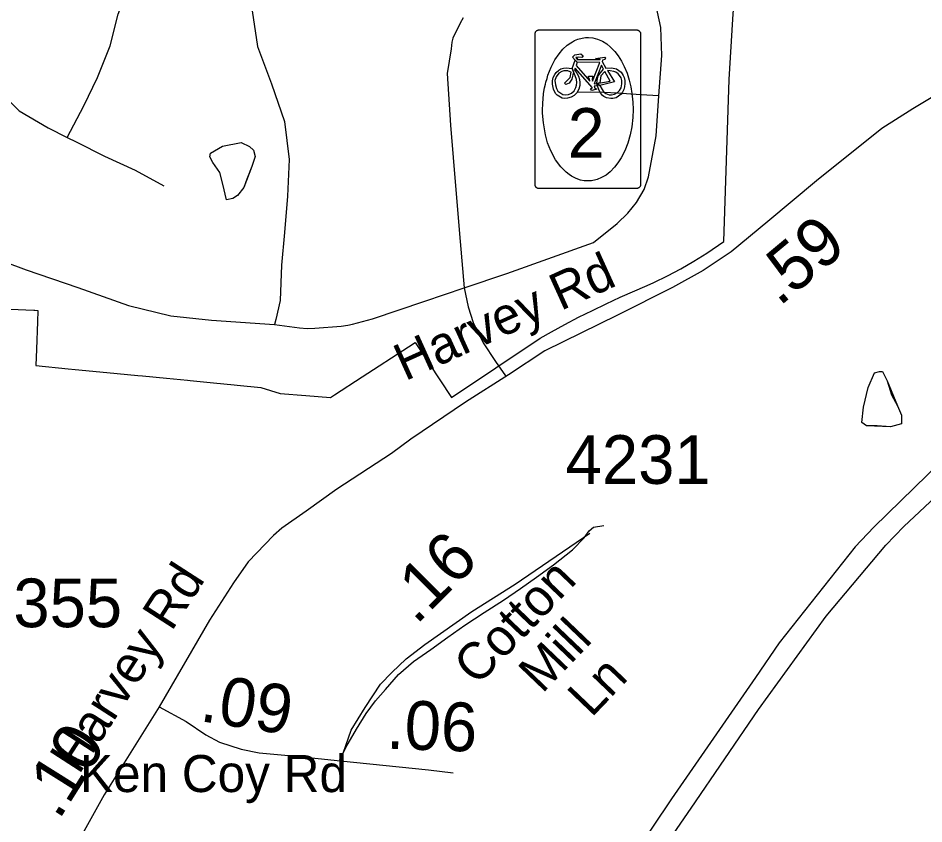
# Model space of a CAD drawing. Extents: x 1662474 to 1856135, y 779280 to 917889.
# Drawn here: x 1722331 to 1724654, y 806900 to 808968 of the extents above; entities that cross this region are included whole.
import ezdxf

# ---------------------------------------------------------------- set-up
doc = ezdxf.new("R2010")
doc.units = 0
for name, color, linetype in [('Exist Boundary Political City Limit New', 7, 'Continuous'), ('Exist Hydrographic Misc Water Feature', 7, 'Continuous'), ('Exist Road Non-System Type 51', 7, 'Continuous'), ('Exist Road Primary Interstate Divided Center Attributed', 7, 'Continuous'), ('Exist Road Primary NC Shield Bike CELL', 7, 'Continuous'), ('Exist Road Primary NC Shield Bike NC Label', 7, 'Continuous'), ('Exist Road Secondary Mileage Hundredths English Label', 7, 'Continuous'), ('Exist Road Secondary Mileage Tenths English Label', 7, 'Continuous'), ('Exist Road Secondary Type 51 Attributed', 7, 'Continuous'), ('Exist Road Secondary Type 51 Label', 7, 'Continuous'), ('Exist Road Secondary Type 51 Number Label', 7, 'Continuous'), ('Map Preparation Boundary City Limit Buffer Line', 7, 'Continuous')]:
    doc.layers.add(name, color=color, linetype=linetype)

msp = doc.modelspace()

# ---------------------------------------------------------------- linework, layer by layer
at = {"layer": 'Exist Boundary Political City Limit New'}
for points in [[(1723803.5, 808217.7), (1723839, 808234.8), (1723874.9, 808251.2), (1723943.6, 808281.1), (1723961.2, 808289.2), (1723996.1, 808306.3), (1724030.2, 808324.6), (1724063.9, 808344.2), (1724096.6, 808364.8), (1724140.5, 808394.7), (1724154.1, 808810), (1724164, 808964.8), (1724169.5, 809050.9)], [(1722310.5, 808220.7), (1722370.9, 808218.1), (1722373.9, 808217.9), (1722381.5, 808217.4), (1722380.4, 808188.4), (1722377.6, 808118.2), (1722376.5, 808075.9), (1722458.9, 808067.9), (1722476.8, 808066.2), (1722558, 808058.3), (1722637.5, 808050.6), (1722649.6, 808049.4), (1722710.9, 808043.5), (1722764.9, 808038.2), (1722772, 808037.6), (1722831.5, 808031.8), (1722885, 808026.6), (1722892.5, 808025.9), (1722953.5, 808019.9), (1723002.9, 808004.6), (1723068.5, 807999.4), (1723132, 807994.3), (1723142.2, 808001), (1723213.2, 808047), (1723331.5, 808123.8), (1723349.1, 808135.2), (1723383.8, 808082.5), (1723441.8, 807994.2), (1723669.9, 808146.3), (1723698.6, 808162.8), (1723733.2, 808181.7), (1723768.2, 808200), (1723803.5, 808217.7)]]:
    msp.add_lwpolyline(points, dxfattribs=at)
at = {"layer": 'Exist Hydrographic Misc Water Feature'}
for points in [[(1722865, 808501.1), (1722855.4, 808541.2), (1722847.8, 808571.2), (1722830, 808597.4), (1722822.2, 808611.5), (1722824.2, 808621.5), (1722854.4, 808639.2), (1722902.6, 808648.8), (1722924.3, 808638.5), (1722934.3, 808628.5), (1722938.2, 808612.4), (1722929.8, 808586.5), (1722917.5, 808554.6), (1722909.3, 808532.7), (1722893.1, 808512.8), (1722881.2, 808504.9), (1722865, 808501.1)], [(1722865, 808501.1), (1722855.4, 808541.2), (1722847.8, 808571.2), (1722830, 808597.4), (1722822.2, 808611.5), (1722824.2, 808621.5), (1722854.4, 808639.2), (1722902.6, 808648.8), (1722924.3, 808638.5), (1722934.3, 808628.5), (1722938.2, 808612.4), (1722929.8, 808586.5), (1722909.3, 808532.7), (1722893.1, 808512.8), (1722881.2, 808504.9), (1722865, 808501.1)], [(1724596.1, 807926.5), (1724568, 807918.8), (1724534, 807921.1), (1724506.1, 807921.4), (1724494.2, 807929.5), (1724498.5, 807969.4), (1724511, 808019.3), (1724527.4, 808057.2), (1724539.5, 808061.1), (1724547.5, 808061), (1724559.2, 808036.9), (1724570.9, 808000.8), (1724586.4, 807972.6), (1724596.3, 807948.5), (1724596.1, 807926.5)], [(1724596.1, 807926.5), (1724568, 807918.8), (1724506.1, 807921.4), (1724494.2, 807929.5), (1724498.5, 807969.4), (1724511, 808019.3), (1724527.4, 808057.2), (1724539.5, 808061.1), (1724547.5, 808061), (1724559.2, 808036.9), (1724586.4, 807972.6), (1724596.3, 807948.5), (1724596.1, 807926.5)]]:
    msp.add_lwpolyline(points, dxfattribs=at)
at = {"layer": 'Exist Road Non-System Type 51'}
for points in [[(1722114.8, 809321.6), (1722152.6, 809229.2), (1722177.2, 809136.5), (1722189.4, 809055.2), (1722198.8, 808919.8), (1722267, 808794.5), (1722333.4, 808729.7), (1722407.4, 808686.4), (1722456.8, 808661.2)], [(1723974.1, 808768.6), (1723981.2, 808871.4), (1723978.6, 808943.8), (1723963.8, 809015.9), (1723944.9, 809054.5), (1723917, 809096), (1723893, 809121.2), (1723866.9, 809142.5), (1723787.1, 809193), (1723757.1, 809207.5), (1723675, 809233.9)], [(1722978, 809138.4), (1722945.4, 809069.9), (1722931, 808986.4), (1722944.9, 808894.5), (1722980.9, 808798.8), (1723014, 808702.2), (1723026, 808605), (1723021.1, 808511.1), (1723013.6, 808417.9), (1723006.1, 808333.7), (1723002.6, 808243.1), (1722991.6, 808194), (1722988.5, 808181.7)], [(1722456.8, 808661.2), (1722498.8, 808742.9), (1722533.9, 808815.5), (1722566.5, 808896.7), (1722587.1, 808978), (1722614.2, 809051.5), (1722671.4, 809120.8)], [(1723471.9, 808968.1), (1723464.1, 808954.8), (1723445.8, 808916), (1723443.2, 808906.4), (1723441.2, 808889.2), (1723431.2, 808825.4), (1723439.2, 808692.6), (1723453.1, 808526.9), (1723464.5, 808394.5), (1723474.9, 808275.2)], [(1723474.9, 808275.2), (1723583.9, 808312.2), (1723806.6, 808391.4), (1723867.4, 808440.2), (1723894.4, 808467.2), (1723916.8, 808494.7), (1723936.1, 808527.7), (1723947.8, 808560.4), (1723967.4, 808665.4), (1723974.1, 808768.6)], [(1723974.1, 808768.6), (1723942.9, 808770), (1723902.2, 808772.4), (1723868.2, 808774.9), (1723833, 808776.9), (1723798.8, 808777.5), (1723764.8, 808777)], [(1722456.8, 808661.2), (1722479.4, 808649.9), (1722552.6, 808613.7), (1722631.2, 808577.8), (1722704.2, 808537.4)], [(1721922.4, 808396.1), (1721973, 808393.5), (1722130.8, 808384.4), (1722242.4, 808362), (1722351.2, 808321.4), (1722483.8, 808276.7), (1722614, 808230.5), (1722722.4, 808203.5), (1722826.6, 808192.4), (1722988.5, 808181.7)], [(1722988.5, 808181.7), (1723052.2, 808172.8), (1723071.8, 808171.1), (1723091.6, 808171.6), (1723158.9, 808177.1), (1723176.6, 808179.5), (1723188.2, 808182.2), (1723239.6, 808195.7), (1723373.8, 808241.1), (1723474.9, 808275.2)], [(1723474.9, 808275.2), (1723485.1, 808226.8), (1723498.1, 808186.7), (1723523.5, 808134.6), (1723554.8, 808086.7), (1723581, 808049.9)], [(1723155.9, 807064.1), (1723171.4, 807095.9), (1723198.2, 807142.9), (1723222.9, 807182.8), (1723247.2, 807215.4), (1723272.8, 807244.4), (1723306.1, 807282.8), (1723345.1, 807316.1), (1723388.8, 807347.4), (1723432.4, 807379.1), (1723476.1, 807410), (1723525.5, 807441.9), (1723575.4, 807474.1), (1723619.5, 807504), (1723660.1, 807532.6), (1723703.8, 807564.4), (1723752.8, 807602.9), (1723782.4, 807633.4), (1723795.6, 807652), (1723806.1, 807661.2), (1723832.9, 807665.7)]]:
    msp.add_lwpolyline(points, dxfattribs=at)
at = {"layer": 'Exist Road Primary Interstate Divided Center Attributed'}
for points in [[(1726365.1, 808779.6), (1726264.5, 808726.4), (1725840.5, 808515.5), (1725416.8, 808302.1), (1725172.5, 808171.3), (1725039.8, 808092.5), (1724886.6, 807984.8), (1724698.2, 807829.7), (1724525.2, 807661.4), (1724477.5, 807611), (1724282.8, 807364.2), (1724221.9, 807275.6), (1724006.4, 806963.8), (1723815.3, 806678.3), (1723736.7, 806567.4), (1723637.9, 806431.1)], [(1722993.1, 805718.1), (1723114, 805804.2), (1723357.3, 806005.6), (1723437.1, 806093.9), (1723567.2, 806237.6), (1723682.7, 806398.9), (1723837.8, 806622), (1724056.9, 806940.1), (1724229.8, 807193.4), (1724402.9, 807432.8), (1724556.2, 807614.6), (1724602.5, 807663.3), (1724723.8, 807777.1), (1724921.9, 807943.1), (1725053.9, 808038.6), (1725173.8, 808111.1), (1725389.2, 808230.9), (1725912.6, 808500), (1726251.4, 808658.5), (1726395.3, 808732.2)]]:
    msp.add_lwpolyline(points, dxfattribs=at)
at = {"layer": 'Exist Road Primary NC Shield Bike CELL'}
for points in [[(1723666.2, 808937.6), (1723667.1, 808937.6), (1723700.1, 808937.6), (1723883.4, 808937.6), (1723916.5, 808937.6), (1723917.7, 808937.5), (1723918.3, 808937.4), (1723919, 808937.2), (1723919.8, 808937), (1723920.5, 808936.8), (1723921.8, 808936.1), (1723922.4, 808935.7), (1723923, 808935.3), (1723923.8, 808934.7), (1723924.7, 808933.6), (1723925.3, 808932.8), (1723925.6, 808932.4), (1723925.8, 808932), (1723926.1, 808931.5), (1723926.3, 808931.1), (1723926.5, 808930.6), (1723926.7, 808929.9), (1723927, 808929), (1723927.1, 808928.1), (1723927.2, 808927.7), (1723927.2, 808927.3), (1723927.2, 808893.9), (1723927.2, 808574), (1723927.2, 808540.9), (1723927.1, 808539.7), (1723927, 808539.1), (1723926.8, 808538.3), (1723926.6, 808537.6), (1723926.4, 808536.9), (1723925.7, 808535.6), (1723925.3, 808534.9), (1723924.9, 808534.3), (1723924.3, 808533.6), (1723923.8, 808533.2), (1723923.2, 808532.7), (1723922.9, 808532.4), (1723922.4, 808532), (1723922, 808531.8), (1723921.6, 808531.6), (1723921.1, 808531.3), (1723920.2, 808530.9), (1723919.5, 808530.6), (1723918.6, 808530.4), (1723918.1, 808530.3), (1723917.7, 808530.2), (1723917.3, 808530.2), (1723916.9, 808530.2), (1723916.4, 808530.2), (1723883.4, 808530.2), (1723700.1, 808530.2), (1723667.1, 808530.2), (1723666.4, 808530.2), (1723665.9, 808530.3), (1723665.3, 808530.4), (1723664.5, 808530.5), (1723663.8, 808530.7), (1723663.1, 808531), (1723662.3, 808531.3), (1723661.7, 808531.6), (1723661.1, 808532), (1723660.5, 808532.5), (1723660.2, 808532.7), (1723659.8, 808533.1), (1723659.5, 808533.3), (1723659.1, 808533.8), (1723658.7, 808534.2), (1723658.4, 808534.7), (1723658.1, 808535.1), (1723657.8, 808535.6), (1723657.5, 808536.1), (1723657.3, 808536.6), (1723657.1, 808537.1), (1723657, 808537.4), (1723656.9, 808537.7), (1723656.8, 808538), (1723656.7, 808538.2), (1723656.7, 808538.4), (1723656.6, 808538.7), (1723656.5, 808538.9), (1723656.5, 808539.2), (1723656.5, 808539.4), (1723656.4, 808539.6), (1723656.4, 808539.8), (1723656.4, 808540.1), (1723656.3, 808540.7), (1723656.3, 808573.9), (1723656.3, 808893.9), (1723656.3, 808926.9), (1723656.4, 808928.1), (1723656.5, 808928.7), (1723656.7, 808929.4), (1723656.9, 808930.2), (1723657.2, 808930.9), (1723657.8, 808932.2), (1723658.2, 808932.8), (1723658.6, 808933.4), (1723659.3, 808934.2), (1723660.3, 808935.1), (1723661.1, 808935.7), (1723661.5, 808936), (1723661.9, 808936.2), (1723662.4, 808936.5), (1723662.8, 808936.7), (1723663.3, 808936.9), (1723664, 808937.1), (1723665, 808937.4), (1723665.9, 808937.5)], [(1723791.7, 808549.7), (1723787.1, 808549.9), (1723782.7, 808550.2), (1723772.7, 808551.9), (1723761.5, 808556.1), (1723755, 808559.2), (1723749.7, 808562.2), (1723744, 808566.1), (1723736, 808572), (1723722.3, 808585.9), (1723708.8, 808603.9), (1723696.9, 808627.1), (1723688.7, 808647.9), (1723683.4, 808668.3), (1723677.8, 808699.2), (1723675.9, 808723.6), (1723675.8, 808735.5), (1723676, 808744.1), (1723676.3, 808750.3), (1723677, 808759.6), (1723678.4, 808773.9), (1723681, 808788.6), (1723683, 808798), (1723684.4, 808803.2), (1723687.1, 808812.9), (1723689.6, 808821.3), (1723697.5, 808841.8), (1723707.3, 808860.4), (1723718.1, 808876), (1723727.7, 808887.7), (1723739.2, 808898.5), (1723748.1, 808904.5), (1723752.7, 808907.2), (1723757.9, 808910), (1723766.5, 808914), (1723776.9, 808916.6), (1723786.2, 808918.1), (1723793.9, 808918.3), (1723804.8, 808917.2), (1723816.2, 808914.1), (1723829.2, 808908.4), (1723840.4, 808901.5), (1723850.2, 808893.2), (1723860.9, 808882.2), (1723869.6, 808870.8), (1723878.2, 808856.9), (1723885.3, 808843.3), (1723892.4, 808826.1), (1723898, 808808.1), (1723902, 808791), (1723905, 808774.4), (1723906.5, 808759.9), (1723907, 808751.7), (1723908, 808732.8), (1723907.1, 808712.4), (1723904.3, 808688.8), (1723900.1, 808668.1), (1723894.3, 808647.2), (1723886.4, 808627.1), (1723877.3, 808609.5), (1723868.8, 808596.4), (1723859.9, 808584.9), (1723848.7, 808573.2), (1723838.4, 808565), (1723827.1, 808558.4), (1723815.7, 808553.5), (1723808.6, 808551.6), (1723804.4, 808550.9), (1723801, 808550.2), (1723797.1, 808550)], [(1723811.2, 808864.3), (1723835.3, 808867.2), (1723837.1, 808865.4), (1723835.7, 808861.6), (1723829.7, 808859.8), (1723828.2, 808856.6), (1723838.3, 808839.5), (1723852.8, 808840.1), (1723865.6, 808837.3), (1723876.9, 808828.7), (1723882.2, 808820.2), (1723884.8, 808815.5), (1723886.6, 808807.7), (1723887, 808799.6), (1723886, 808791), (1723884.2, 808784.5), (1723880.5, 808777.7), (1723877, 808772.5), (1723870.3, 808767), (1723864.2, 808763.5), (1723855.8, 808761.4), (1723850.5, 808761.1), (1723839.7, 808762.8), (1723832.8, 808766.3), (1723829.5, 808769.2), (1723824.3, 808775.7), (1723820.9, 808781.7), (1723816.3, 808793.9), (1723815.2, 808799.8), (1723822.6, 808794.5), (1723828.4, 808784.7), (1723832.6, 808777.9), (1723837.9, 808774.2), (1723846.1, 808770.8), (1723852.2, 808770.7), (1723860.3, 808772.5), (1723867.8, 808776.8), (1723873.3, 808782.1), (1723877.6, 808789.2), (1723879, 808799.2), (1723878.7, 808807.4), (1723876.9, 808814.1), (1723873.4, 808820.2), (1723869.8, 808824.5), (1723863.8, 808829), (1723858.1, 808830.9), (1723848.8, 808832.7), (1723842.3, 808833.3), (1723859.8, 808803.8), (1723822.6, 808794.5), (1723815.2, 808799.8), (1723849.4, 808806), (1723835.2, 808830.5), (1723825.3, 808819.8), (1723822.5, 808801.3), (1723815.2, 808799.8), (1723815.6, 808807.7), (1723818.7, 808819.5), (1723824.2, 808827.6), (1723831.9, 808836.6), (1723827, 808847.1), (1723808.2, 808799.1), (1723815.4, 808799.9), (1723816.3, 808793.9), (1723807.8, 808793), (1723809.7, 808787.8), (1723814.7, 808785), (1723802.1, 808782.2), (1723799, 808786.1), (1723803.6, 808788.5), (1723758.9, 808839.6), (1723757.2, 808834.7), (1723763.4, 808826.4), (1723767.5, 808818.4), (1723770.3, 808809.9), (1723771.7, 808802.4), (1723770.9, 808794.9), (1723768.8, 808785), (1723763.9, 808776.1), (1723757, 808769.4), (1723749.3, 808764.6), (1723739.7, 808762.2), (1723732.7, 808761.7), (1723725.6, 808762.6), (1723713.2, 808770.1), (1723709.2, 808774.6), (1723703.5, 808785), (1723701.1, 808797.9), (1723700.9, 808807.1), (1723703.3, 808815.3), (1723706.9, 808822.6), (1723711, 808827.9), (1723717.1, 808833.9), (1723722.4, 808837.3), (1723729.3, 808839.3), (1723736.3, 808840), (1723751.6, 808838.3), (1723755.1, 808830.1), (1723750.4, 808811.2), (1723744.3, 808801.2), (1723735.5, 808797), (1723732, 808800.5), (1723746.3, 808815), (1723749.4, 808828.8), (1723746.2, 808830.2), (1723740.2, 808832.1), (1723730.6, 808832.4), (1723725.2, 808830.7), (1723717.8, 808826.4), (1723710.7, 808817.1), (1723707.5, 808807.5), (1723708.8, 808796.8), (1723711.6, 808786.8), (1723715.1, 808780.4), (1723720.1, 808776.4), (1723727.4, 808772), (1723733.9, 808770.8), (1723741.9, 808771.3), (1723749.7, 808774.7), (1723756.4, 808781.4), (1723760.7, 808789.6), (1723763.1, 808795.3), (1723763.8, 808802.7), (1723762.7, 808810.6), (1723759, 808819.7), (1723751.6, 808838.3), (1723759.2, 808860.1), (1723764.7, 808854.4), (1723761.7, 808845.8), (1723797.3, 808806), (1723796.3, 808811), (1723792.6, 808817.4), (1723794.2, 808818.8), (1723804.5, 808818.8), (1723802.5, 808811.5), (1723803.6, 808806.3), (1723822.5, 808854), (1723764.7, 808854.4), (1723759.2, 808860.1), (1723752.6, 808867.1), (1723758.3, 808873.9), (1723773.6, 808875.8), (1723779.7, 808871), (1723776.5, 808866.7), (1723767.2, 808867.8), (1723760.8, 808866.4), (1723762.2, 808865.1), (1723765.5, 808865.1), (1723764, 808861.8), (1723823.3, 808861.3), (1723823.6, 808862.7)]]:
    msp.add_lwpolyline(points, close=True, dxfattribs=at)
at = {"layer": 'Exist Road Secondary Type 51 Attributed'}
for points in [[(1724805.8, 808843.9), (1724625.5, 808735), (1724546.1, 808684.4), (1724378.1, 808550.1), (1724253.7, 808446.1), (1724159.5, 808368.1), (1724087.8, 808319.6), (1724008.8, 808276.7), (1723867.5, 808205), (1723681.2, 808113.6), (1723588.1, 808051.8), (1723478.4, 807982.2), (1723337.9, 807887.3), (1723288.3, 807850.1), (1723148.4, 807758.7), (1723069, 807702.5), (1723007.2, 807658.2), (1722985.7, 807639.9), (1722920.4, 807572.4), (1722883.1, 807518.3), (1722821.2, 807422.4), (1722692.6, 807199.9)], [(1723157.5, 807061.2), (1723185, 807140.2), (1723220.8, 807198.5), (1723260.2, 807258.2), (1723289, 807288.5), (1723325.6, 807323.6), (1723374.1, 807360.2), (1723494.3, 807444.5), (1723605.3, 807514.8), (1723796.5, 807645.5)], [(1722692.6, 807199.9), (1722551, 806974.3), (1722495.6, 806874.1), (1722427.9, 806751.7)], [(1722692.6, 807199.9), (1722761.8, 807162.7), (1722812.1, 807128.2), (1722847.3, 807109.2), (1722902.8, 807091.7), (1722949.2, 807081.8), (1723043.2, 807073.1), (1723157.5, 807061.2)], [(1723157.5, 807061.2), (1723382.9, 807038.2), (1723446.8, 807030.5)]]:
    msp.add_lwpolyline(points, dxfattribs=at)
at = {"layer": 'Map Preparation Boundary City Limit Buffer Line'}
for points in [[(1723803.5, 808217.7), (1723839, 808234.8), (1723874.9, 808251.2), (1723943.6, 808281.1), (1723961.2, 808289.2), (1723996.1, 808306.3), (1724030.2, 808324.6), (1724063.9, 808344.2), (1724096.6, 808364.8), (1724140.5, 808394.7), (1724154.1, 808810), (1724164, 808964.8), (1724169.5, 809050.9)], [(1722310.5, 808220.7), (1722370.9, 808218.1), (1722373.9, 808217.9), (1722381.5, 808217.4), (1722380.4, 808188.4), (1722377.6, 808118.2), (1722376.5, 808075.9), (1722458.9, 808067.9), (1722476.8, 808066.2), (1722558, 808058.3), (1722637.5, 808050.6), (1722649.6, 808049.4), (1722710.9, 808043.5), (1722764.9, 808038.2), (1722772, 808037.6), (1722831.5, 808031.8), (1722885, 808026.6), (1722892.5, 808025.9), (1722953.5, 808019.9), (1723002.9, 808004.6), (1723068.5, 807999.4), (1723132, 807994.3), (1723142.2, 808001), (1723213.2, 808047), (1723331.5, 808123.8), (1723349.1, 808135.2), (1723383.8, 808082.5), (1723441.8, 807994.2), (1723669.9, 808146.3), (1723698.6, 808162.8), (1723733.2, 808181.7), (1723768.2, 808200), (1723803.5, 808217.7)]]:
    msp.add_lwpolyline(points, dxfattribs=at)

# ---------------------------------------------------------------- texts
at = {"layer": 'Exist Road Primary NC Shield Bike NC Label'}
msp.add_text('2', height=127.5, dxfattribs=at).set_placement((1723740.1, 808609.2))
at = {"layer": 'Exist Road Secondary Mileage Hundredths English Label'}
for s, rotation, p in [('.59', 39.901, (1724282.5, 808225.8)), ('.10', 57.8782, (1722435, 806907.1))]:
    msp.add_text(s, height=125, rotation=rotation, dxfattribs=at).set_placement(p)
at = {"layer": 'Exist Road Secondary Mileage Tenths English Label'}
for s, rotation, p in [('.16', 44.9856, (1723351.3, 807408.3)), ('.09', 351.0973, (1722794, 807163.8)), ('.06', 357.9705, (1723273.8, 807092.9))]:
    msp.add_text(s, height=125, rotation=rotation, dxfattribs=at).set_placement(p)
at = {"layer": 'Exist Road Secondary Type 51 Label'}
for s, rotation, p in [('Harvey Rd', 24.3413, (1723323.1, 808035.3)), ('Harvey Rd', 57.1388, (1722486.6, 807023.8)), ('Cotton', 46.2585, (1723508.2, 807251.5)), (' Mill', 46.2585, (1723650.3, 807206.6)), (' Ln', 46.2585, (1723776.4, 807145))]:
    msp.add_text(s, height=95, rotation=rotation, dxfattribs=at).set_placement(p)
msp.add_text('Ken Coy Rd', height=95, dxfattribs=at).set_placement((1722489.2, 806981.3))
at = {"layer": 'Exist Road Secondary Type 51 Number Label'}
for s, p in [('4231', (1723734.9, 807772.3)), ('1355', (1722225.4, 807404.4))]:
    msp.add_text(s, height=125, dxfattribs=at).set_placement(p)

doc.saveas('drawing.dxf')
